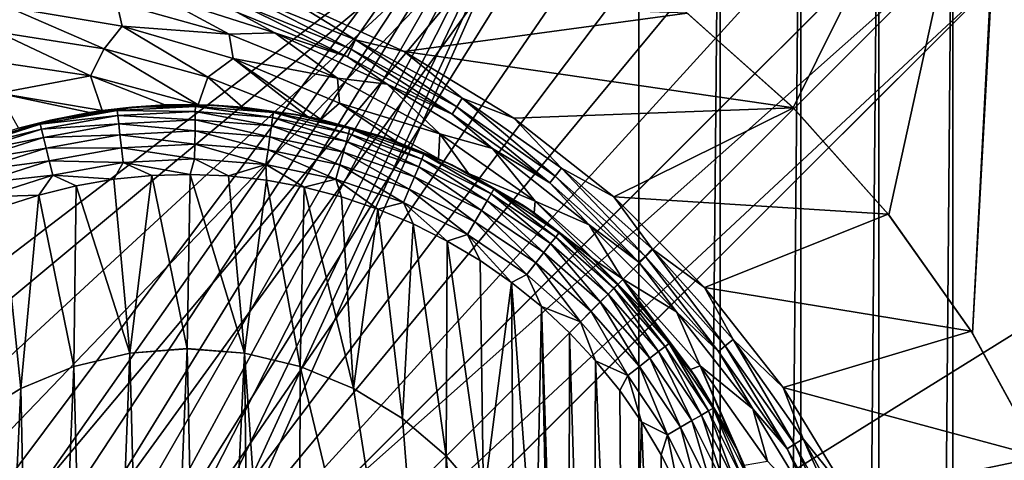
# Model space of a CAD drawing. Header units: metres. Extents: x -205 to 205, y -104 to 104.
# Tile 555 of 656: x -85 to -71, y 52 to 58. Entities that reach past the tile are written whole.
import ezdxf

# ---------------------------------------------------------------- set-up
doc = ezdxf.new("R2010")
doc.units = ezdxf.units.M
doc.layers.add('solid_01_2-CONSUMER_EHM_BOX_SW0001', color=7, linetype='CONTINUOUS')

msp = doc.modelspace()

# ---------------------------------------------------------------- linework, layer by layer
at = {"layer": 'solid_01_2-CONSUMER_EHM_BOX_SW0001'}
for points in [[(-200.010849, -74.958488), (-200.010773, 75.041512), (-0.010778, 75.04142)], [(-0.010849, -74.95858), (-200.010849, -74.958488), (-0.010778, 75.04142)], [(-91.959076, 42.820488, 75), (-76.402473, 63.637558, 75), (-185.602478, 63.645401, 75)], [(-91.959076, 42.820488, 75), (-91.220596, 42.545918, 75), (-76.402473, 63.637558, 75)], [(-91.220596, 42.545918, 75), (-90.529961, 42.169308, 75), (-76.402473, 63.637558, 75)], [(-90.529961, 42.169308, 75), (-89.900307, 41.698193, 75), (-76.402473, 63.637558, 75)], [(-89.900307, 41.698193, 75), (-89.343697, 41.141418, 75), (-76.402473, 63.637558, 75)], [(-89.343697, 41.141418, 75), (-88.872765, 40.511635, 75), (-76.402473, 63.637558, 75)], [(-88.872765, 40.511635, 75), (-88.496353, 39.820889, 75), (-76.402473, 63.637558, 75)], [(-88.496353, 39.820889, 75), (-88.221992, 39.082336, 75), (-76.402473, 63.637558, 75)], [(-88.221992, 39.082336, 75), (-88.056404, 38.315208, 75), (-76.402473, 63.637558, 75)], [(-88.056404, 38.315208, 75), (-88.001671, 37.540459, 75), (-76.402473, 63.637558, 75)], [(-88.001671, 37.540459, 75), (-76.416145, -63.561199, 75), (-76.402473, 63.637558, 75)], [(-76.416145, -63.561199, 75), (-75.237, 63.561695, 75), (-76.402473, 63.637558, 75)], [(-76.416145, -63.561199, 75), (-75.250656, -63.485584, 75), (-75.237, 63.561695, 75)], [(-75.250656, -63.485584, 75), (-74.082008, 63.333099, 75), (-75.237, 63.561695, 75)], [(-75.250656, -63.485584, 75), (-74.095612, -63.257236, 75), (-74.082008, 63.333099, 75)], [(-74.095612, -63.257236, 75), (-72.963776, 62.954468, 75), (-74.082008, 63.333099, 75)], [(-75.732468, 58.238995, 1.5), (-74.193611, 56.866932, 1.5), (-71.130226, 63.041454, 1.5)], [(-74.193611, 56.866932, 1.5), (-72.820465, 55.328846, 1.5), (-71.130226, 63.041454, 1.5)], [(-74.095612, -63.257236, 75), (-72.977303, -62.878845, 75), (-72.963776, 62.954468, 75)], [(-72.977303, -62.878845, 75), (-71.906097, 62.433506, 75), (-72.963776, 62.954468, 75)], [(-72.820465, 55.328846, 1.5), (-71.624191, 53.632809, 1.5), (-71.130226, 63.041454, 1.5)], [(-71.624191, 53.632809, 1.5), (-71.128357, 62.91296, 1.5), (-71.130226, 63.041454, 1.5)], [(-71.624191, 53.632809, 1.5), (-71.123749, 62.785152, 1.5), (-71.128357, 62.91296, 1.5)], [(-71.624191, 53.632809, 1.5), (-70.632782, 51.822498, 1.5), (-71.123749, 62.785152, 1.5)], [(-72.977303, -62.878845, 75), (-71.91951, -62.358109, 75), (-71.906097, 62.433506, 75)], [(-71.91951, -62.358109, 75), (-70.92572, 61.778858, 75), (-71.906097, 62.433506, 75)], [(-71.91951, -62.358109, 75), (-70.938995, -61.703674, 75), (-70.92572, 61.778858, 75)], [(-93.403549, 48.638783, 72), (-93.402618, 61.638783, 72), (-76.402618, 61.637558, 72)], [(-92.09169, 48.560181, 72), (-93.403549, 48.638783, 72), (-76.402618, 61.637558, 72)], [(-90.799141, 48.325825, 72), (-92.09169, 48.560181, 72), (-76.402618, 61.637558, 72)], [(-89.54319, 47.938854, 72), (-90.799141, 48.325825, 72), (-76.402618, 61.637558, 72)], [(-88.342354, 47.404858, 72), (-89.54319, 47.938854, 72), (-76.402618, 61.637558, 72)], [(-87.214264, 46.731796, 72), (-88.342354, 47.404858, 72), (-76.402618, 61.637558, 72)], [(-87.214264, 46.731796, 72), (-76.402618, 61.637558, 72), (-86.174004, 45.928665, 72)], [(-76.402618, 61.637558, 72), (-75.4561, 61.573204, 72), (-86.174004, 45.928665, 72)], [(-75.4561, 61.573204, 72), (-74.527603, 61.381626, 72), (-86.174004, 45.928665, 72)], [(-74.527603, 61.381626, 72), (-73.632462, 61.065891, 72), (-86.174004, 45.928665, 72)], [(-73.632462, 61.065891, 72), (-72.789238, 60.632545, 72), (-86.174004, 45.928665, 72)], [(-72.789238, 60.632545, 72), (-72.011803, 60.088829, 72), (-86.174004, 45.928665, 72)], [(-86.174004, 45.928665, 69.5), (-86.174004, 45.928665, 72), (-72.011803, 60.088829, 72)], [(-81.273361, 50.828602, 65.447258), (-86.174004, 45.928665, 69.5), (-72.011803, 60.088829, 72)], [(-81.273361, 50.828602, 65.447258), (-72.011803, 60.088829, 72), (-72.231377, 59.869289, 69)], [(-81.273361, 50.828602, 65.447258), (-72.231377, 59.869289, 69), (-71.694603, 59.345398, 69)], [(-86.650719, 44.391434, 63.120499), (-71.694603, 59.345398, 69), (-71.170792, 58.808552, 69)], [(-86.650719, 44.391434, 63.120499), (-81.273361, 50.828602, 65.447258), (-71.694603, 59.345398, 69)], [(-69.403122, 54.637058, 72), (-85.113419, 44.867928, 72), (-70.951218, 59.028091, 72)], [(-70.951218, 59.028091, 69), (-70.951218, 59.028091, 72), (-85.113419, 44.867928, 72)], [(-70.951218, 59.028091, 69), (-85.113419, 44.867928, 72), (-71.170792, 58.808552, 69)], [(-86.650719, 44.391434, 63.120499), (-71.170792, 58.808552, 69), (-80.26696, 49.713688, 65.42598)], [(-80.26696, 49.713688, 65.42598), (-71.170792, 58.808552, 69), (-85.113419, 44.867928, 72)], [(-83.303749, 58.479427, 2.071429), (-83.884506, 58.370644, 2.474663), (-82.27317, 57.921452, 2.474663)], [(-81.620308, 57.938934, 2.071429), (-83.303749, 58.479427, 2.071429), (-82.27317, 57.921452, 2.474663)], [(-82.164864, 58.23877, 1.911131), (-83.303749, 58.479427, 2.071429), (-81.620308, 57.938934, 2.071429)], [(-82.124962, 58.355671, 1.771182), (-80.526779, 57.706215, 1.771182), (-82.077354, 58.495148, 1.656628)], [(-81.426041, 58.433144, 1.571667), (-82.077354, 58.495148, 1.656628), (-80.4636, 57.839363, 1.656628)], [(-80.526779, 57.706215, 1.771182), (-80.4636, 57.839363, 1.656628), (-82.077354, 58.495148, 1.656628)], [(-79.765854, 57.673462, 1.571667), (-81.426041, 58.433144, 1.571667), (-80.4636, 57.839363, 1.656628)], [(-75.71167, 58.222645, 1.571667), (-81.426041, 58.433144, 1.571667), (-79.765854, 57.673462, 1.571667)], [(-85.588776, 57.951984, 3.113388), (-84.066605, 57.71101, 3.113388), (-85.44075, 58.310116, 2.826262)], [(-83.884506, 58.370644, 2.474663), (-85.44075, 58.310116, 2.826262), (-83.808388, 58.034466, 2.826262)], [(-84.066605, 57.71101, 3.113388), (-83.808388, 58.034466, 2.826262), (-85.44075, 58.310116, 2.826262)], [(-82.27317, 57.921452, 2.474663), (-83.884506, 58.370644, 2.474663), (-83.808388, 58.034466, 2.826262)], [(-82.164864, 58.23877, 1.911131), (-80.579735, 57.59462, 1.911131), (-82.124962, 58.355671, 1.771182)], [(-80.579735, 57.59462, 1.911131), (-80.526779, 57.706215, 1.771182), (-82.124962, 58.355671, 1.771182)], [(-82.164864, 58.23877, 1.911131), (-81.620308, 57.938934, 2.071429), (-80.579735, 57.59462, 1.911131)], [(-75.71167, 58.222645, 1.571667), (-79.765854, 57.673462, 1.571667), (-74.189308, 56.862934, 1.571667)], [(-75.71167, 58.222645, 1.571667), (-74.193611, 56.866932, 1.5), (-75.732468, 58.238995, 1.5)], [(-75.71167, 58.222645, 1.571667), (-74.189308, 56.862934, 1.571667), (-74.193611, 56.866932, 1.5)], [(-84.066605, 57.71101, 3.113388), (-82.580193, 57.303986, 3.113388), (-83.808388, 58.034466, 2.826262)], [(-82.27317, 57.921452, 2.474663), (-83.808388, 58.034466, 2.826262), (-82.218628, 57.572708, 2.826262)], [(-82.580193, 57.303986, 3.113388), (-82.218628, 57.572708, 2.826262), (-83.808388, 58.034466, 2.826262)], [(-85.850578, 57.555862, 3.325905), (-84.261284, 57.323982, 3.325905), (-85.588776, 57.951984, 3.113388)], [(-84.261284, 57.323982, 3.325905), (-84.066605, 57.71101, 3.113388), (-85.588776, 57.951984, 3.113388)], [(-81.620308, 57.938934, 2.071429), (-82.27317, 57.921452, 2.474663), (-80.723473, 57.291698, 2.474663)], [(-80.723473, 57.291698, 2.474663), (-82.27317, 57.921452, 2.474663), (-82.218628, 57.572708, 2.826262)], [(-80.012711, 57.202919, 2.071429), (-81.620308, 57.938934, 2.071429), (-80.723473, 57.291698, 2.474663)], [(-80.579735, 57.59462, 1.911131), (-81.620308, 57.938934, 2.071429), (-80.012711, 57.202919, 2.071429)], [(-84.261284, 57.323982, 3.325905), (-82.720535, 56.909615, 3.325722), (-84.066605, 57.71101, 3.113388)], [(-82.720535, 56.909615, 3.325722), (-82.580193, 57.303986, 3.113388), (-84.066605, 57.71101, 3.113388)], [(-80.526779, 57.706215, 1.771182), (-79.012947, 56.878998, 1.771182), (-80.4636, 57.839363, 1.656628)], [(-79.765854, 57.673462, 1.571667), (-80.4636, 57.839363, 1.656628), (-78.935013, 57.004086, 1.656628)], [(-79.012947, 56.878998, 1.771182), (-78.935013, 57.004086, 1.656628), (-80.4636, 57.839363, 1.656628)], [(-82.580193, 57.303986, 3.113388), (-81.152153, 56.738991, 3.112764), (-82.218628, 57.572708, 2.826262)], [(-80.723473, 57.291698, 2.474663), (-82.218628, 57.572708, 2.826262), (-80.692596, 56.930988, 2.826262)], [(-80.9636, 56.698868, 3.084432), (-80.692596, 56.930988, 2.826262), (-82.218628, 57.572708, 2.826262)], [(-81.152153, 56.738991, 3.112764), (-80.9636, 56.698868, 3.084432), (-82.218628, 57.572708, 2.826262)], [(-80.579735, 57.59462, 1.911131), (-79.078262, 56.774158, 1.911131), (-80.526779, 57.706215, 1.771182)], [(-80.579735, 57.59462, 1.911131), (-80.012711, 57.202919, 2.071429), (-79.078262, 56.774158, 1.911131)], [(-79.078262, 56.774158, 1.911131), (-79.012947, 56.878998, 1.771182), (-80.526779, 57.706215, 1.771182)], [(-78.198219, 56.716309, 1.571667), (-79.765854, 57.673462, 1.571667), (-78.935013, 57.004086, 1.656628)], [(-74.189308, 56.862934, 1.571667), (-79.765854, 57.673462, 1.571667), (-78.198219, 56.716309, 1.571667)], [(-85.580521, 57.076073, 3.45631), (-84.261284, 57.323982, 3.325905), (-85.850578, 57.555862, 3.325905)], [(-85.580521, 57.076073, 3.45631), (-84.093651, 56.826305, 3.456213), (-84.261284, 57.323982, 3.325905)], [(-83.196091, 56.905293, 3.378458), (-82.720535, 56.909615, 3.325722), (-84.261284, 57.323982, 3.325905)], [(-84.093651, 56.826305, 3.456213), (-83.196091, 56.905293, 3.378458), (-84.261284, 57.323982, 3.325905)], [(-82.720535, 56.909615, 3.325722), (-82.082657, 56.874752, 3.245246), (-82.580193, 57.303986, 3.113388)], [(-82.082657, 56.874752, 3.245246), (-81.152153, 56.738991, 3.112764), (-82.580193, 57.303986, 3.113388)], [(-79.255562, 56.489574, 2.474663), (-80.723473, 57.291698, 2.474663), (-80.692596, 56.930988, 2.826262)], [(-80.012711, 57.202919, 2.071429), (-80.723473, 57.291698, 2.474663), (-79.255562, 56.489574, 2.474663)], [(-78.503571, 56.281734, 2.071429), (-80.012711, 57.202919, 2.071429), (-79.255562, 56.489574, 2.474663)], [(-79.078262, 56.774158, 1.911131), (-80.012711, 57.202919, 2.071429), (-78.503571, 56.281734, 2.071429)], [(-84.27494, 56.79895, 3.467786), (-84.093651, 56.826305, 3.456213), (-85.580521, 57.076073, 3.45631)], [(-85.292168, 56.571655, 3.5), (-84.27494, 56.79895, 3.467786), (-85.580521, 57.076073, 3.45631)], [(-79.012947, 56.878998, 1.771182), (-77.603157, 55.884781, 1.771182), (-78.935013, 57.004086, 1.656628)], [(-78.198219, 56.716309, 1.571667), (-78.935013, 57.004086, 1.656628), (-77.51149, 56.000183, 1.656628)], [(-77.603157, 55.884781, 1.771182), (-77.51149, 56.000183, 1.656628), (-78.935013, 57.004086, 1.656628)], [(-84.833466, 56.689934, 12.5), (-83.669716, 56.875233, 12.5), (-84.27494, 56.79895, 3.467786)], [(-83.880127, 56.828377, 12.722322), (-83.669716, 56.875233, 12.5), (-84.833466, 56.689934, 12.5)], [(-83.669716, 56.875233, 12.5), (-84.093651, 56.826305, 3.456213), (-84.27494, 56.79895, 3.467786)], [(-83.669716, 56.875233, 12.5), (-83.196091, 56.905293, 3.378458), (-84.093651, 56.826305, 3.456213)], [(-83.880127, 56.828377, 12.722322), (-82.759865, 56.88522, 12.722272), (-83.669716, 56.875233, 12.5)], [(-82.760872, 56.811226, 12.933856), (-82.759865, 56.88522, 12.722272), (-83.880127, 56.828377, 12.722322)], [(-83.669716, 56.875233, 12.5), (-82.491623, 56.902477, 12.5), (-83.196091, 56.905293, 3.378458)], [(-82.759865, 56.88522, 12.722272), (-82.491623, 56.902477, 12.5), (-83.669716, 56.875233, 12.5)], [(-82.491623, 56.902477, 12.5), (-82.720535, 56.909615, 3.325722), (-83.196091, 56.905293, 3.378458)], [(-81.652061, 56.724628, 12.93381), (-82.759865, 56.88522, 12.722272), (-82.760872, 56.811226, 12.933856)], [(-82.759865, 56.88522, 12.722272), (-81.641571, 56.797871, 12.722222), (-82.491623, 56.902477, 12.5)], [(-81.652061, 56.724628, 12.93381), (-81.641571, 56.797871, 12.722222), (-82.759865, 56.88522, 12.722272)], [(-82.491623, 56.902477, 12.5), (-82.082657, 56.874752, 3.245246), (-82.720535, 56.909615, 3.325722)], [(-82.491623, 56.902477, 12.5), (-81.320557, 56.771175, 12.5), (-82.082657, 56.874752, 3.245246)], [(-81.641571, 56.797871, 12.722222), (-81.320557, 56.771175, 12.5), (-82.491623, 56.902477, 12.5)], [(-81.320557, 56.771175, 12.5), (-81.152153, 56.738991, 3.112764), (-82.082657, 56.874752, 3.245246)], [(-80.9636, 56.698868, 3.084432), (-79.872231, 56.378277, 2.91611), (-80.692596, 56.930988, 2.826262)], [(-79.255562, 56.489574, 2.474663), (-80.692596, 56.930988, 2.826262), (-79.275513, 56.134666, 2.825629)], [(-79.872231, 56.378277, 2.91611), (-79.275513, 56.134666, 2.825629), (-80.692596, 56.930988, 2.826262)], [(-79.078262, 56.774158, 1.911131), (-77.679985, 55.788063, 1.911131), (-79.012947, 56.878998, 1.771182)], [(-77.679985, 55.788063, 1.911131), (-77.603157, 55.884781, 1.771182), (-79.012947, 56.878998, 1.771182)], [(-74.189308, 56.862934, 1.571667), (-78.198219, 56.716309, 1.571667), (-76.763596, 55.587532, 1.571667)], [(-74.189308, 56.862934, 1.571667), (-76.763596, 55.587532, 1.571667), (-72.829597, 55.340569, 1.571667)], [(-72.829597, 55.340569, 1.571667), (-72.820465, 55.328846, 1.5), (-74.193611, 56.866932, 1.5)], [(-74.189308, 56.862934, 1.571667), (-72.829597, 55.340569, 1.571667), (-74.193611, 56.866932, 1.5)], [(-84.833466, 56.689934, 12.5), (-84.27494, 56.79895, 3.467786), (-85.292168, 56.571655, 3.5)], [(-84.983841, 56.628273, 12.722372), (-83.880127, 56.828377, 12.722322), (-84.833466, 56.689934, 12.5)], [(-83.871635, 56.754852, 12.933902), (-83.880127, 56.828377, 12.722322), (-84.983841, 56.628273, 12.722372)], [(-83.871635, 56.754852, 12.933902), (-84.983841, 56.628273, 12.722372), (-84.965981, 56.556435, 12.933949)], [(-83.871635, 56.754852, 12.933902), (-84.965981, 56.556435, 12.933949), (-83.857948, 56.636356, 13.123681)], [(-82.760872, 56.811226, 12.933856), (-83.880127, 56.828377, 12.722322), (-83.871635, 56.754852, 12.933902)], [(-82.760872, 56.811226, 12.933856), (-83.871635, 56.754852, 12.933902), (-82.762505, 56.691967, 13.123641)], [(-83.871635, 56.754852, 12.933902), (-83.857948, 56.636356, 13.123681), (-82.762505, 56.691967, 13.123641)], [(-82.760872, 56.811226, 12.933856), (-82.762505, 56.691967, 13.123641), (-81.668976, 56.606571, 13.123602)], [(-81.652061, 56.724628, 12.93381), (-82.760872, 56.811226, 12.933856), (-81.668976, 56.606571, 13.123602)], [(-81.652061, 56.724628, 12.93381), (-81.668976, 56.606571, 13.123602), (-80.595428, 56.381588, 13.123562)], [(-80.563515, 56.496487, 12.933764), (-81.641571, 56.797871, 12.722222), (-81.652061, 56.724628, 12.93381)], [(-80.563515, 56.496487, 12.933764), (-81.652061, 56.724628, 12.93381), (-80.595428, 56.381588, 13.123562)], [(-81.641571, 56.797871, 12.722222), (-80.543716, 56.567772, 12.722173), (-81.320557, 56.771175, 12.5)], [(-80.563515, 56.496487, 12.933764), (-80.543716, 56.567772, 12.722173), (-81.641571, 56.797871, 12.722222)], [(-81.320557, 56.771175, 12.5), (-80.17775, 56.483707, 12.5), (-81.152153, 56.738991, 3.112764)], [(-80.543716, 56.567772, 12.722173), (-80.17775, 56.483707, 12.5), (-81.320557, 56.771175, 12.5)], [(-80.17775, 56.483707, 12.5), (-80.9636, 56.698868, 3.084432), (-81.152153, 56.738991, 3.112764)], [(-79.078262, 56.774158, 1.911131), (-78.503571, 56.281734, 2.071429), (-77.679985, 55.788063, 1.911131)], [(-86.05275, 56.288223, 12.722422), (-84.983841, 56.628273, 12.722372), (-85.961761, 56.349945, 12.5)], [(-84.965981, 56.556435, 12.933949), (-84.983841, 56.628273, 12.722372), (-86.05275, 56.288223, 12.722422)], [(-85.961761, 56.349945, 12.5), (-84.833466, 56.689934, 12.5), (-85.292168, 56.571655, 3.5)], [(-84.983841, 56.628273, 12.722372), (-84.833466, 56.689934, 12.5), (-85.961761, 56.349945, 12.5)], [(-84.965981, 56.556435, 12.933949), (-84.937195, 56.44067, 13.123721), (-83.857948, 56.636356, 13.123681)], [(-83.857948, 56.636356, 13.123681), (-84.937195, 56.44067, 13.123721), (-83.839752, 56.478848, 13.282124)], [(-82.762505, 56.691967, 13.123641), (-83.857948, 56.636356, 13.123681), (-82.764664, 56.533432, 13.282092)], [(-83.857948, 56.636356, 13.123681), (-83.839752, 56.478848, 13.282124), (-82.764664, 56.533432, 13.282092)], [(-82.762505, 56.691967, 13.123641), (-82.764664, 56.533432, 13.282092), (-81.691452, 56.449635, 13.282061)], [(-81.668976, 56.606571, 13.123602), (-82.762505, 56.691967, 13.123641), (-81.691452, 56.449635, 13.282061)], [(-81.668976, 56.606571, 13.123602), (-81.691452, 56.449635, 13.282061), (-80.637863, 56.22884, 13.282028)], [(-80.595428, 56.381588, 13.123562), (-81.668976, 56.606571, 13.123602), (-80.637863, 56.22884, 13.282028)], [(-80.17775, 56.483707, 12.5), (-79.872231, 56.378277, 2.91611), (-80.9636, 56.698868, 3.084432)], [(-76.763596, 55.587532, 1.571667), (-78.198219, 56.716309, 1.571667), (-77.51149, 56.000183, 1.656628)], [(-84.965981, 56.556435, 12.933949), (-86.05275, 56.288223, 12.722422), (-86.025818, 56.219261, 12.933994)], [(-84.965981, 56.556435, 12.933949), (-86.025818, 56.219261, 12.933994), (-84.937195, 56.44067, 13.123721)], [(-86.025818, 56.219261, 12.933994), (-85.982422, 56.108135, 13.123761), (-84.937195, 56.44067, 13.123721)], [(-84.937195, 56.44067, 13.123721), (-85.982422, 56.108135, 13.123761), (-84.898941, 56.286789, 13.282156)], [(-84.937195, 56.44067, 13.123721), (-84.898941, 56.286789, 13.282156), (-83.839752, 56.478848, 13.282124)], [(-83.839752, 56.478848, 13.282124), (-84.898941, 56.286789, 13.282156), (-83.817963, 56.290241, 13.40127)], [(-82.764664, 56.533432, 13.282092), (-83.839752, 56.478848, 13.282124), (-82.76725, 56.34359, 13.401247)], [(-83.839752, 56.478848, 13.282124), (-83.817963, 56.290241, 13.40127), (-82.76725, 56.34359, 13.401247)], [(-82.764664, 56.533432, 13.282092), (-82.76725, 56.34359, 13.401247), (-81.718376, 56.2617, 13.401225)], [(-81.691452, 56.449635, 13.282061), (-82.764664, 56.533432, 13.282092), (-81.718376, 56.2617, 13.401225)], [(-81.691452, 56.449635, 13.282061), (-81.718376, 56.2617, 13.401225), (-80.688667, 56.045918, 13.401203)], [(-80.637863, 56.22884, 13.282028), (-81.691452, 56.449635, 13.282061), (-80.688667, 56.045918, 13.401203)], [(-80.563515, 56.496487, 12.933764), (-80.595428, 56.381588, 13.123562), (-79.559624, 56.020729, 13.123522)], [(-79.513237, 56.130577, 12.933719), (-80.543716, 56.567772, 12.722173), (-80.563515, 56.496487, 12.933764)], [(-79.513237, 56.130577, 12.933719), (-80.563515, 56.496487, 12.933764), (-79.559624, 56.020729, 13.123522)], [(-80.543716, 56.567772, 12.722173), (-79.484459, 56.198719, 12.722123), (-80.17775, 56.483707, 12.5)], [(-79.513237, 56.130577, 12.933719), (-79.484459, 56.198719, 12.722123), (-80.543716, 56.567772, 12.722173)], [(-80.17775, 56.483707, 12.5), (-79.083931, 56.045288, 12.5), (-79.872231, 56.378277, 2.91611)], [(-79.484459, 56.198719, 12.722123), (-79.083931, 56.045288, 12.5), (-80.17775, 56.483707, 12.5)], [(-79.255562, 56.489574, 2.474663), (-79.275513, 56.134666, 2.825629), (-78.843399, 55.924923, 2.763493)], [(-77.888535, 55.525517, 2.474663), (-79.255562, 56.489574, 2.474663), (-78.843399, 55.924923, 2.763493)], [(-78.503571, 56.281734, 2.071429), (-79.255562, 56.489574, 2.474663), (-77.888535, 55.525517, 2.474663)], [(-82.76725, 56.34359, 13.401247), (-83.817963, 56.290241, 13.40127), (-82.770134, 56.131981, 13.475121)], [(-82.76725, 56.34359, 13.401247), (-82.770134, 56.131981, 13.475121), (-81.74839, 56.052212, 13.475109)], [(-81.718376, 56.2617, 13.401225), (-82.76725, 56.34359, 13.401247), (-81.74839, 56.052212, 13.475109)], [(-80.595428, 56.381588, 13.123562), (-80.637863, 56.22884, 13.282028), (-79.6213, 55.874695, 13.281997)], [(-79.559624, 56.020729, 13.123522), (-80.595428, 56.381588, 13.123562), (-79.6213, 55.874695, 13.281997)], [(-79.083931, 56.045288, 12.5), (-79.275513, 56.134666, 2.825629), (-79.872231, 56.378277, 2.91611)], [(-85.982422, 56.108135, 13.123761), (-85.924736, 55.960426, 13.282187), (-84.898941, 56.286789, 13.282156)], [(-84.898941, 56.286789, 13.282156), (-85.924736, 55.960426, 13.282187), (-84.853134, 56.102528, 13.401292)], [(-84.898941, 56.286789, 13.282156), (-84.853134, 56.102528, 13.401292), (-83.817963, 56.290241, 13.40127)], [(-83.817963, 56.290241, 13.40127), (-84.853134, 56.102528, 13.401292), (-83.793671, 56.080006, 13.475132)], [(-83.817963, 56.290241, 13.40127), (-83.793671, 56.080006, 13.475132), (-82.770134, 56.131981, 13.475121)], [(-81.718376, 56.2617, 13.401225), (-81.74839, 56.052212, 13.475109), (-80.745308, 55.842014, 13.475098)], [(-80.688667, 56.045918, 13.401203), (-81.718376, 56.2617, 13.401225), (-80.745308, 55.842014, 13.475098)], [(-80.637863, 56.22884, 13.282028), (-80.688667, 56.045918, 13.401203), (-79.695152, 55.69981, 13.401181)], [(-79.6213, 55.874695, 13.281997), (-80.637863, 56.22884, 13.282028), (-79.695152, 55.69981, 13.401181)], [(-78.518578, 55.632942, 12.933672), (-79.484459, 56.198719, 12.722123), (-79.513237, 56.130577, 12.933719)], [(-79.484459, 56.198719, 12.722123), (-78.4813, 55.696819, 12.722074), (-79.083931, 56.045288, 12.5)], [(-78.518578, 55.632942, 12.933672), (-78.4813, 55.696819, 12.722074), (-79.484459, 56.198719, 12.722123)], [(-77.11412, 55.188339, 2.071429), (-78.503571, 56.281734, 2.071429), (-77.888535, 55.525517, 2.474663)], [(-77.679985, 55.788063, 1.911131), (-78.503571, 56.281734, 2.071429), (-77.11412, 55.188339, 2.071429)], [(-85.924736, 55.960426, 13.282187), (-85.855667, 55.783558, 13.401314), (-84.853134, 56.102528, 13.401292)], [(-84.853134, 56.102528, 13.401292), (-85.855667, 55.783558, 13.401314), (-84.802071, 55.897144, 13.475143)], [(-84.853134, 56.102528, 13.401292), (-84.802071, 55.897144, 13.475143), (-83.793671, 56.080006, 13.475132)], [(-83.793671, 56.080006, 13.475132), (-84.802071, 55.897144, 13.475143), (-83.927841, 55.839725, 13.5)], [(-83.793671, 56.080006, 13.475132), (-83.927841, 55.839725, 13.5), (-83.381577, 55.894722, 13.5)], [(-82.770134, 56.131981, 13.475121), (-83.793671, 56.080006, 13.475132), (-82.833183, 55.910912, 13.5)], [(-83.793671, 56.080006, 13.475132), (-83.381577, 55.894722, 13.5), (-82.833183, 55.910912, 13.5)], [(-82.770134, 56.131981, 13.475121), (-82.833183, 55.910912, 13.5), (-82.28495, 55.888256, 13.5)], [(-81.74839, 56.052212, 13.475109), (-82.770134, 56.131981, 13.475121), (-82.28495, 55.888256, 13.5)], [(-81.74839, 56.052212, 13.475109), (-82.28495, 55.888256, 13.5), (-81.739342, 55.826817, 13.5)], [(-81.74839, 56.052212, 13.475109), (-81.739342, 55.826817, 13.5), (-81.199142, 55.72683, 13.5)], [(-80.745308, 55.842014, 13.475098), (-81.74839, 56.052212, 13.475109), (-81.199142, 55.72683, 13.5)], [(-80.688667, 56.045918, 13.401203), (-80.745308, 55.842014, 13.475098), (-79.777481, 55.50486, 13.475086)], [(-79.695152, 55.69981, 13.401181), (-80.688667, 56.045918, 13.401203), (-79.777481, 55.50486, 13.475086)], [(-79.559624, 56.020729, 13.123522), (-79.6213, 55.874695, 13.281997), (-78.658562, 55.393051, 13.281965)], [(-79.513237, 56.130577, 12.933719), (-79.559624, 56.020729, 13.123522), (-78.578667, 55.529961, 13.123482)], [(-78.578667, 55.529961, 13.123482), (-79.559624, 56.020729, 13.123522), (-78.658562, 55.393051, 13.281965)], [(-78.518578, 55.632942, 12.933672), (-79.513237, 56.130577, 12.933719), (-78.578667, 55.529961, 13.123482)], [(-79.083931, 56.045288, 12.5), (-78.843399, 55.924923, 2.763493), (-79.275513, 56.134666, 2.825629)], [(-79.083931, 56.045288, 12.5), (-78.058945, 55.463867, 12.5), (-78.843399, 55.924923, 2.763493)], [(-78.4813, 55.696819, 12.722074), (-78.058945, 55.463867, 12.5), (-79.083931, 56.045288, 12.5)], [(-85.855667, 55.783558, 13.401314), (-85.778671, 55.586418, 13.475154), (-84.802071, 55.897144, 13.475143)], [(-84.802071, 55.897144, 13.475143), (-85.778671, 55.586418, 13.475154), (-85.003609, 55.614082, 13.5)], [(-84.802071, 55.897144, 13.475143), (-85.003609, 55.614082, 13.5), (-84.469551, 55.746037, 13.5)], [(-84.802071, 55.897144, 13.475143), (-84.469551, 55.746037, 13.5), (-83.927841, 55.839725, 13.5)], [(-83.699432, 53.346519, 13.5), (-83.381577, 55.894722, 13.5), (-83.927841, 55.839725, 13.5)], [(-83.699432, 53.346519, 13.5), (-82.878159, 53.409859, 13.5), (-83.381577, 55.894722, 13.5)], [(-82.878159, 53.409859, 13.5), (-82.833183, 55.910912, 13.5), (-83.381577, 55.894722, 13.5)], [(-82.878159, 53.409859, 13.5), (-82.056892, 53.346306, 13.5), (-82.833183, 55.910912, 13.5)], [(-82.056892, 53.346306, 13.5), (-82.28495, 55.888256, 13.5), (-82.833183, 55.910912, 13.5)], [(-82.056892, 53.346306, 13.5), (-81.739342, 55.826817, 13.5), (-82.28495, 55.888256, 13.5)], [(-79.6213, 55.874695, 13.281997), (-79.695152, 55.69981, 13.401181), (-78.754242, 55.229092, 13.401159)], [(-78.658562, 55.393051, 13.281965), (-79.6213, 55.874695, 13.281997), (-78.754242, 55.229092, 13.401159)], [(-77.888535, 55.525517, 2.474663), (-78.843399, 55.924923, 2.763493), (-77.904945, 55.359863, 2.648917)], [(-78.058945, 55.463867, 12.5), (-77.904945, 55.359863, 2.648917), (-78.843399, 55.924923, 2.763493)], [(-77.679985, 55.788063, 1.911131), (-76.403084, 54.649158, 1.911131), (-77.603157, 55.884781, 1.771182)], [(-77.603157, 55.884781, 1.771182), (-76.315742, 54.7365, 1.771182), (-77.51149, 56.000183, 1.656628)], [(-76.403084, 54.649158, 1.911131), (-76.315742, 54.7365, 1.771182), (-77.603157, 55.884781, 1.771182)], [(-76.763596, 55.587532, 1.571667), (-77.51149, 56.000183, 1.656628), (-76.211533, 54.84071, 1.656628)], [(-76.315742, 54.7365, 1.771182), (-76.211533, 54.84071, 1.656628), (-77.51149, 56.000183, 1.656628)], [(-84.500137, 53.153179, 13.5), (-84.469551, 55.746037, 13.5), (-85.003609, 55.614082, 13.5)], [(-84.500137, 53.153179, 13.5), (-83.699432, 53.346519, 13.5), (-84.469551, 55.746037, 13.5)], [(-83.699432, 53.346519, 13.5), (-83.927841, 55.839725, 13.5), (-84.469551, 55.746037, 13.5)], [(-82.056892, 53.346306, 13.5), (-81.256226, 53.152756, 13.5), (-81.739342, 55.826817, 13.5)], [(-81.256226, 53.152756, 13.5), (-81.199142, 55.72683, 13.5), (-81.739342, 55.826817, 13.5)], [(-80.745308, 55.842014, 13.475098), (-81.199142, 55.72683, 13.5), (-80.667297, 55.588806, 13.5)], [(-80.745308, 55.842014, 13.475098), (-80.667297, 55.588806, 13.5), (-80.146683, 55.413483, 13.5)], [(-79.777481, 55.50486, 13.475086), (-80.745308, 55.842014, 13.475098), (-80.146683, 55.413483, 13.5)], [(-77.679985, 55.788063, 1.911131), (-77.11412, 55.188339, 2.071429), (-76.403084, 54.649158, 1.911131)], [(-85.778671, 55.586418, 13.475154), (-85.526527, 55.444736, 13.5), (-85.003609, 55.614082, 13.5)], [(-85.26165, 52.839157, 13.5), (-85.003609, 55.614082, 13.5), (-85.526527, 55.444736, 13.5)], [(-85.26165, 52.839157, 13.5), (-84.500137, 53.153179, 13.5), (-85.003609, 55.614082, 13.5)], [(-81.256226, 53.152756, 13.5), (-80.494781, 52.838528, 13.5), (-81.199142, 55.72683, 13.5)], [(-80.494781, 52.838528, 13.5), (-80.667297, 55.588806, 13.5), (-81.199142, 55.72683, 13.5)], [(-79.695152, 55.69981, 13.401181), (-79.777481, 55.50486, 13.475086), (-78.860901, 55.046322, 13.475075)], [(-78.754242, 55.229092, 13.401159), (-79.695152, 55.69981, 13.401181), (-78.860901, 55.046322, 13.475075)], [(-78.518578, 55.632942, 12.933672), (-78.578667, 55.529961, 13.123482), (-77.668785, 54.917393, 13.123442)], [(-77.595978, 55.011806, 12.933626), (-78.4813, 55.696819, 12.722074), (-78.518578, 55.632942, 12.933672)], [(-77.595978, 55.011806, 12.933626), (-78.518578, 55.632942, 12.933672), (-77.668785, 54.917393, 13.123442)], [(-78.4813, 55.696819, 12.722074), (-77.550819, 55.070366, 12.722024), (-78.058945, 55.463867, 12.5)], [(-77.595978, 55.011806, 12.933626), (-77.550819, 55.070366, 12.722024), (-78.4813, 55.696819, 12.722074)], [(-80.494781, 52.838528, 13.5), (-80.146683, 55.413483, 13.5), (-80.667297, 55.588806, 13.5)], [(-79.777481, 55.50486, 13.475086), (-80.146683, 55.413483, 13.5), (-79.639908, 55.201775, 13.5)], [(-79.777481, 55.50486, 13.475086), (-79.639908, 55.201775, 13.5), (-79.149467, 54.954746, 13.5)], [(-78.860901, 55.046322, 13.475075), (-79.777481, 55.50486, 13.475086), (-79.149467, 54.954746, 13.5)], [(-78.578667, 55.529961, 13.123482), (-78.658562, 55.393051, 13.281965), (-77.765579, 54.79187, 13.281933)], [(-77.668785, 54.917393, 13.123442), (-78.578667, 55.529961, 13.123482), (-77.765579, 54.79187, 13.281933)], [(-78.058945, 55.463867, 12.5), (-77.121376, 54.749996, 12.5), (-77.904945, 55.359863, 2.648917)], [(-77.550819, 55.070366, 12.722024), (-77.121376, 54.749996, 12.5), (-78.058945, 55.463867, 12.5)], [(-77.888535, 55.525517, 2.474663), (-77.904945, 55.359863, 2.648917), (-77.064888, 54.700203, 2.587967)], [(-76.640175, 54.412067, 2.474663), (-77.888535, 55.525517, 2.474663), (-77.064888, 54.700203, 2.587967)], [(-77.11412, 55.188339, 2.071429), (-77.888535, 55.525517, 2.474663), (-76.640175, 54.412067, 2.474663)], [(-75.464714, 54.288651, 1.571667), (-76.763596, 55.587532, 1.571667), (-76.211533, 54.84071, 1.656628)], [(-72.829597, 55.340569, 1.571667), (-76.763596, 55.587532, 1.571667), (-75.464714, 54.288651, 1.571667)], [(-85.955284, 52.413761, 13.5), (-85.26165, 52.839157, 13.5), (-85.526527, 55.444736, 13.5)], [(-80.494781, 52.838528, 13.5), (-79.793106, 52.407024, 13.5), (-80.146683, 55.413483, 13.5)], [(-79.793106, 52.407024, 13.5), (-79.639908, 55.201775, 13.5), (-80.146683, 55.413483, 13.5)], [(-78.658562, 55.393051, 13.281965), (-78.754242, 55.229092, 13.401159), (-77.881493, 54.641548, 13.401137)], [(-77.765579, 54.79187, 13.281933), (-78.658562, 55.393051, 13.281965), (-77.881493, 54.641548, 13.401137)], [(-77.121376, 54.749996, 12.5), (-77.064888, 54.700203, 2.587967), (-77.904945, 55.359863, 2.648917)], [(-72.829597, 55.340569, 1.571667), (-75.464714, 54.288651, 1.571667), (-71.643417, 53.660431, 1.571667)], [(-72.829597, 55.340569, 1.571667), (-71.643417, 53.660431, 1.571667), (-72.820465, 55.328846, 1.5)], [(-71.643417, 53.660431, 1.571667), (-71.624191, 53.632809, 1.5), (-72.820465, 55.328846, 1.5)], [(-79.793106, 52.407024, 13.5), (-79.166039, 51.872871, 13.5), (-79.639908, 55.201775, 13.5)], [(-79.166039, 51.872871, 13.5), (-79.149467, 54.954746, 13.5), (-79.639908, 55.201775, 13.5)], [(-78.754242, 55.229092, 13.401159), (-78.860901, 55.046322, 13.475075), (-78.010719, 54.473976, 13.475064)], [(-77.881493, 54.641548, 13.401137), (-78.754242, 55.229092, 13.401159), (-78.010719, 54.473976, 13.475064)], [(-75.863907, 53.938122, 2.071429), (-77.11412, 55.188339, 2.071429), (-76.640175, 54.412067, 2.474663)], [(-76.403084, 54.649158, 1.911131), (-77.11412, 55.188339, 2.071429), (-75.863907, 53.938122, 2.071429)], [(-78.860901, 55.046322, 13.475075), (-79.149467, 54.954746, 13.5), (-78.67775, 54.673603, 13.5)], [(-78.860901, 55.046322, 13.475075), (-78.67775, 54.673603, 13.5), (-78.227081, 54.359734, 13.5)], [(-78.010719, 54.473976, 13.475064), (-78.860901, 55.046322, 13.475075), (-78.227081, 54.359734, 13.5)], [(-76.760696, 54.277435, 12.93358), (-77.550819, 55.070366, 12.722024), (-77.595978, 55.011806, 12.933626)], [(-77.550819, 55.070366, 12.722024), (-76.708405, 54.329708, 12.721974), (-77.121376, 54.749996, 12.5)], [(-76.760696, 54.277435, 12.93358), (-76.708405, 54.329708, 12.721974), (-77.550819, 55.070366, 12.722024)], [(-79.166039, 51.872871, 13.5), (-78.63205, 51.245659, 13.5), (-79.149467, 54.954746, 13.5)], [(-78.63205, 51.245659, 13.5), (-78.67775, 54.673603, 13.5), (-79.149467, 54.954746, 13.5)], [(-77.668785, 54.917393, 13.123442), (-77.765579, 54.79187, 13.281933), (-76.957092, 54.081089, 13.281901)], [(-77.595978, 55.011806, 12.933626), (-77.668785, 54.917393, 13.123442), (-76.845001, 54.19315, 13.123402)], [(-76.845001, 54.19315, 13.123402), (-77.668785, 54.917393, 13.123442), (-76.957092, 54.081089, 13.281901)], [(-76.760696, 54.277435, 12.93358), (-77.595978, 55.011806, 12.933626), (-76.845001, 54.19315, 13.123402)], [(-77.765579, 54.79187, 13.281933), (-77.881493, 54.641548, 13.401137), (-77.091339, 53.946884, 13.401114)], [(-76.957092, 54.081089, 13.281901), (-77.765579, 54.79187, 13.281933), (-77.091339, 53.946884, 13.401114)], [(-77.121376, 54.749996, 12.5), (-76.288239, 53.916615, 12.5), (-77.064888, 54.700203, 2.587967)], [(-76.708405, 54.329708, 12.721974), (-76.288239, 53.916615, 12.5), (-77.121376, 54.749996, 12.5)], [(-76.315742, 54.7365, 1.771182), (-75.167465, 53.449089, 1.771182), (-76.211533, 54.84071, 1.656628)], [(-75.464714, 54.288651, 1.571667), (-76.211533, 54.84071, 1.656628), (-75.052063, 53.540756, 1.656628)], [(-75.167465, 53.449089, 1.771182), (-75.052063, 53.540756, 1.656628), (-76.211533, 54.84071, 1.656628)], [(-69.403122, 54.637058, 72), (-69.404343, 37.637058, 72), (-85.113419, 44.867928, 72)], [(-78.63205, 51.245659, 13.5), (-78.227081, 54.359734, 13.5), (-78.67775, 54.673603, 13.5)], [(-77.881493, 54.641548, 13.401137), (-78.010719, 54.473976, 13.475064), (-77.24099, 53.797276, 13.475053)], [(-77.091339, 53.946884, 13.401114), (-77.881493, 54.641548, 13.401137), (-77.24099, 53.797276, 13.475053)], [(-76.640175, 54.412067, 2.474663), (-77.064888, 54.700203, 2.587967), (-76.322395, 53.955498, 2.587961)], [(-76.288239, 53.916615, 12.5), (-76.322395, 53.955498, 2.587961), (-77.064888, 54.700203, 2.587967)], [(-76.403084, 54.649158, 1.911131), (-75.264183, 53.372261, 1.911131), (-76.315742, 54.7365, 1.771182)], [(-76.403084, 54.649158, 1.911131), (-75.863907, 53.938122, 2.071429), (-75.264183, 53.372261, 1.911131)], [(-75.264183, 53.372261, 1.911131), (-75.167465, 53.449089, 1.771182), (-76.315742, 54.7365, 1.771182)], [(-78.010719, 54.473976, 13.475064), (-78.227081, 54.359734, 13.5), (-77.799751, 54.014717, 13.5)], [(-77.24099, 53.797276, 13.475053), (-78.010719, 54.473976, 13.475064), (-77.799751, 54.014717, 13.5)], [(-78.63205, 51.245659, 13.5), (-78.200729, 50.543873, 13.5), (-78.227081, 54.359734, 13.5)], [(-77.886696, 49.782341, 13.5), (-77.799751, 54.014717, 13.5), (-78.227081, 54.359734, 13.5)], [(-78.200729, 50.543873, 13.5), (-77.886696, 49.782341, 13.5), (-78.227081, 54.359734, 13.5)], [(-76.026527, 53.441967, 12.933535), (-76.708405, 54.329708, 12.721974), (-76.760696, 54.277435, 12.93358)], [(-76.708405, 54.329708, 12.721974), (-75.967972, 53.487091, 12.721924), (-76.288239, 53.916615, 12.5)], [(-76.026527, 53.441967, 12.933535), (-75.967972, 53.487091, 12.721924), (-76.708405, 54.329708, 12.721974)], [(-76.640175, 54.412067, 2.474663), (-76.322395, 53.955498, 2.587961), (-75.665138, 53.113338, 2.648915)], [(-75.526726, 53.163712, 2.474663), (-76.640175, 54.412067, 2.474663), (-75.665138, 53.113338, 2.648915)], [(-75.863907, 53.938122, 2.071429), (-76.640175, 54.412067, 2.474663), (-75.526726, 53.163712, 2.474663)], [(-76.845001, 54.19315, 13.123402), (-76.957092, 54.081089, 13.281901), (-76.246483, 53.272453, 13.28187)], [(-76.760696, 54.277435, 12.93358), (-76.845001, 54.19315, 13.123402), (-76.120941, 53.369202, 13.123363)], [(-76.120941, 53.369202, 13.123363), (-76.845001, 54.19315, 13.123402), (-76.246483, 53.272453, 13.28187)], [(-76.026527, 53.441967, 12.933535), (-76.760696, 54.277435, 12.93358), (-76.120941, 53.369202, 13.123363)], [(-74.335938, 52.854023, 1.571667), (-75.464714, 54.288651, 1.571667), (-75.052063, 53.540756, 1.656628)], [(-71.643417, 53.660431, 1.571667), (-75.464714, 54.288651, 1.571667), (-74.335938, 52.854023, 1.571667)], [(-76.957092, 54.081089, 13.281901), (-77.091339, 53.946884, 13.401114), (-76.396828, 53.156582, 13.401093)], [(-76.246483, 53.272453, 13.28187), (-76.957092, 54.081089, 13.281901), (-76.396828, 53.156582, 13.401093)], [(-77.886696, 49.782341, 13.5), (-77.693352, 48.981617, 13.5), (-77.799751, 54.014717, 13.5)], [(-77.416122, 42.085011, 13.5), (-77.397919, 53.640293, 13.5), (-77.799751, 54.014717, 13.5)], [(-77.24099, 53.797276, 13.475053), (-77.799751, 54.014717, 13.5), (-77.397919, 53.640293, 13.5)], [(-77.63002, 48.160316, 13.5), (-77.416122, 42.085011, 13.5), (-77.799751, 54.014717, 13.5)], [(-77.693352, 48.981617, 13.5), (-77.63002, 48.160316, 13.5), (-77.799751, 54.014717, 13.5)], [(-77.091339, 53.946884, 13.401114), (-77.24099, 53.797276, 13.475053), (-76.56443, 53.027412, 13.475041)], [(-76.396828, 53.156582, 13.401093), (-77.091339, 53.946884, 13.401114), (-76.56443, 53.027412, 13.475041)], [(-76.288239, 53.916615, 12.5), (-75.665138, 53.113338, 2.648915), (-76.322395, 53.955498, 2.587961)], [(-76.288239, 53.916615, 12.5), (-75.574631, 52.978844, 12.5), (-75.665138, 53.113338, 2.648915)], [(-75.967972, 53.487091, 12.721924), (-75.574631, 52.978844, 12.5), (-76.288239, 53.916615, 12.5)], [(-74.770515, 52.548668, 2.071429), (-75.863907, 53.938122, 2.071429), (-75.526726, 53.163712, 2.474663)], [(-75.264183, 53.372261, 1.911131), (-75.863907, 53.938122, 2.071429), (-74.770515, 52.548668, 2.071429)], [(-77.24099, 53.797276, 13.475053), (-77.397919, 53.640293, 13.5), (-77.023621, 53.23835, 13.5)], [(-76.56443, 53.027412, 13.475041), (-77.24099, 53.797276, 13.475053), (-77.023621, 53.23835, 13.5)], [(-77.416122, 42.085011, 13.5), (-77.068367, 42.872551, 13.5), (-77.397919, 53.640293, 13.5)], [(-77.068367, 42.872551, 13.5), (-77.023621, 53.23835, 13.5), (-77.397919, 53.640293, 13.5)], [(-71.643417, 53.660431, 1.571667), (-74.335938, 52.854023, 1.571667), (-70.651291, 51.861023, 1.571667)], [(-71.643417, 53.660431, 1.571667), (-70.651291, 51.861023, 1.571667), (-71.624191, 53.632809, 1.5)], [(-70.651291, 51.861023, 1.571667), (-70.632782, 51.822498, 1.5), (-71.624191, 53.632809, 1.5)], [(-75.405617, 52.519207, 12.933489), (-75.967972, 53.487091, 12.721924), (-76.026527, 53.441967, 12.933535)], [(-75.967972, 53.487091, 12.721924), (-75.341759, 52.556446, 12.721874), (-75.574631, 52.978844, 12.5)], [(-75.405617, 52.519207, 12.933489), (-75.341759, 52.556446, 12.721874), (-75.967972, 53.487091, 12.721924)], [(-75.167465, 53.449089, 1.771182), (-74.173248, 52.039295, 1.771182), (-75.052063, 53.540756, 1.656628)], [(-74.335938, 52.854023, 1.571667), (-75.052063, 53.540756, 1.656628), (-74.048157, 52.117226, 1.656628)], [(-74.173248, 52.039295, 1.771182), (-74.048157, 52.117226, 1.656628), (-75.052063, 53.540756, 1.656628)], [(-84.500511, 53.154305, 3.5), (-83.699432, 53.346519, 13.5), (-84.500137, 53.153179, 13.5)], [(-84.500511, 53.154305, 3.5), (-83.699425, 53.346516, 3.5), (-83.699432, 53.346519, 13.5)], [(-84.179863, 40.854561, 3.5), (-83.699425, 53.346516, 3.5), (-84.500511, 53.154305, 3.5)], [(-83.378769, 41.046776, 3.5), (-83.699425, 53.346516, 3.5), (-84.179863, 40.854561, 3.5)], [(-83.699425, 53.346516, 3.5), (-82.878159, 53.409859, 13.5), (-83.699432, 53.346519, 13.5)], [(-83.699425, 53.346516, 3.5), (-82.87812, 53.411045, 3.5), (-82.878159, 53.409859, 13.5)], [(-83.378769, 41.046776, 3.5), (-82.87812, 53.411045, 3.5), (-83.699425, 53.346516, 3.5)], [(-82.617622, 41.361935, 3.5), (-82.87812, 53.411045, 3.5), (-83.378769, 41.046776, 3.5)], [(-82.87812, 53.411045, 3.5), (-82.056892, 53.346306, 13.5), (-82.878159, 53.409859, 13.5)], [(-82.87812, 53.411045, 3.5), (-82.056831, 53.346294, 3.5), (-82.056892, 53.346306, 13.5)], [(-82.617622, 41.361935, 3.5), (-82.056831, 53.346294, 3.5), (-82.87812, 53.411045, 3.5)], [(-81.915161, 41.792274, 3.5), (-82.056831, 53.346294, 3.5), (-82.617622, 41.361935, 3.5)], [(-82.056831, 53.346294, 3.5), (-81.256226, 53.152756, 13.5), (-82.056892, 53.346306, 13.5)], [(-82.056831, 53.346294, 3.5), (-81.255783, 53.153862, 3.5), (-81.256226, 53.152756, 13.5)], [(-82.056831, 53.346294, 3.5), (-81.288673, 42.32719, 3.5), (-81.255783, 53.153862, 3.5)], [(-81.915161, 41.792274, 3.5), (-81.288673, 42.32719, 3.5), (-82.056831, 53.346294, 3.5)], [(-76.120941, 53.369202, 13.123363), (-76.246483, 53.272453, 13.28187), (-75.645485, 52.379326, 13.281837)], [(-76.026527, 53.441967, 12.933535), (-76.120941, 53.369202, 13.123363), (-75.508575, 52.459164, 13.123322)], [(-75.508575, 52.459164, 13.123322), (-76.120941, 53.369202, 13.123363), (-75.645485, 52.379326, 13.281837)], [(-75.405617, 52.519207, 12.933489), (-76.026527, 53.441967, 12.933535), (-75.508575, 52.459164, 13.123322)], [(-75.264183, 53.372261, 1.911131), (-74.278084, 51.97398, 1.911131), (-75.167465, 53.449089, 1.771182)], [(-75.264183, 53.372261, 1.911131), (-74.770515, 52.548668, 2.071429), (-74.278084, 51.97398, 1.911131)], [(-74.278084, 51.97398, 1.911131), (-74.173248, 52.039295, 1.771182), (-75.167465, 53.449089, 1.771182)], [(-77.068367, 42.872551, 13.5), (-76.616188, 43.595764, 13.5), (-77.023621, 53.23835, 13.5)], [(-76.616188, 43.595764, 13.5), (-76.678734, 52.810913, 13.5), (-77.023621, 53.23835, 13.5)], [(-76.56443, 53.027412, 13.475041), (-77.023621, 53.23835, 13.5), (-76.678734, 52.810913, 13.5)], [(-76.246483, 53.272453, 13.28187), (-76.396828, 53.156582, 13.401093), (-75.809448, 52.283703, 13.401071)], [(-75.645485, 52.379326, 13.281837), (-76.246483, 53.272453, 13.28187), (-75.809448, 52.283703, 13.401071)], [(-85.261665, 52.839146, 3.5), (-84.500511, 53.154305, 3.5), (-85.26165, 52.839157, 13.5)], [(-85.001167, 40.790035, 3.5), (-84.500511, 53.154305, 3.5), (-85.261665, 52.839146, 3.5)], [(-84.500511, 53.154305, 3.5), (-84.500137, 53.153179, 13.5), (-85.26165, 52.839157, 13.5)], [(-84.179863, 40.854561, 3.5), (-84.500511, 53.154305, 3.5), (-85.001167, 40.790035, 3.5)], [(-81.255783, 53.153862, 3.5), (-81.288673, 42.32719, 3.5), (-79.167053, 44.448204, 3.5)], [(-81.255783, 53.153862, 3.5), (-80.494781, 52.838528, 13.5), (-81.256226, 53.152756, 13.5)], [(-81.255783, 53.153862, 3.5), (-80.494705, 52.838486, 3.5), (-80.494781, 52.838528, 13.5)], [(-81.255783, 53.153862, 3.5), (-79.167053, 44.448204, 3.5), (-80.494705, 52.838486, 3.5)], [(-76.396828, 53.156582, 13.401093), (-76.56443, 53.027412, 13.475041), (-75.992233, 52.177109, 13.47503)], [(-75.809448, 52.283703, 13.401071), (-76.396828, 53.156582, 13.401093), (-75.992233, 52.177109, 13.47503)], [(-75.526726, 53.163712, 2.474663), (-75.665138, 53.113338, 2.648915), (-75.102898, 52.173203, 2.763489)], [(-75.574631, 52.978844, 12.5), (-75.102898, 52.173203, 2.763489), (-75.665138, 53.113338, 2.648915)], [(-75.526726, 53.163712, 2.474663), (-75.102898, 52.173203, 2.763489), (-74.89444, 51.740433, 2.82563)], [(-74.562675, 51.796684, 2.474663), (-75.526726, 53.163712, 2.474663), (-74.89444, 51.740433, 2.82563)], [(-74.770515, 52.548668, 2.071429), (-75.526726, 53.163712, 2.474663), (-74.562675, 51.796684, 2.474663)], [(-76.56443, 53.027412, 13.475041), (-76.678734, 52.810913, 13.5), (-76.364998, 52.360153, 13.5)], [(-75.992233, 52.177109, 13.47503), (-76.56443, 53.027412, 13.475041), (-76.364998, 52.360153, 13.5)], [(-75.574631, 52.978844, 12.5), (-74.993507, 51.95369, 12.5), (-75.102898, 52.173203, 2.763489)], [(-75.341759, 52.556446, 12.721874), (-74.993507, 51.95369, 12.5), (-75.574631, 52.978844, 12.5)], [(-85.964127, 52.408806, 3.5), (-85.261665, 52.839146, 3.5), (-85.955284, 52.413761, 13.5)], [(-85.822456, 40.854786, 3.5), (-85.261665, 52.839146, 3.5), (-85.964127, 52.408806, 3.5)], [(-85.261665, 52.839146, 3.5), (-85.26165, 52.839157, 13.5), (-85.955284, 52.413761, 13.5)], [(-85.001167, 40.790035, 3.5), (-85.261665, 52.839146, 3.5), (-85.822456, 40.854786, 3.5)], [(-80.494705, 52.838486, 3.5), (-79.793106, 52.407024, 13.5), (-80.494781, 52.838528, 13.5)], [(-80.494705, 52.838486, 3.5), (-79.792351, 52.407944, 3.5), (-79.793106, 52.407024, 13.5)], [(-80.494705, 52.838486, 3.5), (-79.167053, 44.448204, 3.5), (-79.792351, 52.407944, 3.5)], [(-76.616188, 43.595764, 13.5), (-76.364998, 52.360153, 13.5), (-76.678734, 52.810913, 13.5)], [(-73.378784, 51.286385, 1.571667), (-74.335938, 52.854023, 1.571667), (-74.048157, 52.117226, 1.656628)], [(-70.651291, 51.861023, 1.571667), (-74.335938, 52.854023, 1.571667), (-73.378784, 51.286385, 1.571667)], [(-75.405617, 52.519207, 12.933489), (-75.508575, 52.459164, 13.123322), (-75.018028, 51.478077, 13.123282)], [(-74.908218, 51.524414, 12.933442), (-75.341759, 52.556446, 12.721874), (-75.405617, 52.519207, 12.933489)], [(-74.908218, 51.524414, 12.933442), (-75.405617, 52.519207, 12.933489), (-75.018028, 51.478077, 13.123282)], [(-75.341759, 52.556446, 12.721874), (-74.840126, 51.553146, 12.721825), (-74.993507, 51.95369, 12.5)], [(-74.908218, 51.524414, 12.933442), (-74.840126, 51.553146, 12.721825), (-75.341759, 52.556446, 12.721874)], [(-73.849327, 51.039528, 2.071429), (-74.770515, 52.548668, 2.071429), (-74.562675, 51.796684, 2.474663)], [(-74.278084, 51.97398, 1.911131), (-74.770515, 52.548668, 2.071429), (-73.849327, 51.039528, 2.071429)], [(-79.792351, 52.407944, 3.5), (-79.166039, 51.872871, 13.5), (-79.793106, 52.407024, 13.5)], [(-79.792351, 52.407944, 3.5), (-79.166008, 51.872841, 3.5), (-79.166039, 51.872871, 13.5)], [(-79.792351, 52.407944, 3.5), (-79.167053, 44.448204, 3.5), (-79.166008, 51.872841, 3.5)], [(-76.616188, 43.595764, 13.5), (-76.041534, 44.512245, 13.5), (-76.364998, 52.360153, 13.5)], [(-76.041534, 44.512245, 13.5), (-76.084, 51.888348, 13.5), (-76.364998, 52.360153, 13.5)], [(-75.992233, 52.177109, 13.47503), (-76.364998, 52.360153, 13.5), (-76.084, 51.888348, 13.5)], [(-75.645485, 52.379326, 13.281837), (-75.809448, 52.283703, 13.401071), (-75.338905, 51.342674, 13.401049)], [(-75.508575, 52.459164, 13.123322), (-75.645485, 52.379326, 13.281837), (-75.164032, 51.416466, 13.281806)], [(-75.164032, 51.416466, 13.281806), (-75.645485, 52.379326, 13.281837), (-75.338905, 51.342674, 13.401049)], [(-75.018028, 51.478077, 13.123282), (-75.508575, 52.459164, 13.123322), (-75.164032, 51.416466, 13.281806)], [(-75.809448, 52.283703, 13.401071), (-75.992233, 52.177109, 13.47503), (-75.533852, 51.260414, 13.475019)], [(-75.338905, 51.342674, 13.401049), (-75.809448, 52.283703, 13.401071), (-75.533852, 51.260414, 13.475019)], [(-75.992233, 52.177109, 13.47503), (-76.084, 51.888348, 13.5), (-75.83712, 51.397831, 13.5)], [(-75.533852, 51.260414, 13.475019), (-75.992233, 52.177109, 13.47503), (-75.83712, 51.397831, 13.5)], [(-74.993507, 51.95369, 12.5), (-74.89444, 51.740433, 2.82563), (-75.102898, 52.173203, 2.763489)], [(-74.173248, 52.039295, 1.771182), (-73.346031, 50.525463, 1.771182), (-74.048157, 52.117226, 1.656628)], [(-73.378784, 51.286385, 1.571667), (-74.048157, 52.117226, 1.656628), (-73.212883, 50.588642, 1.656628)], [(-73.346031, 50.525463, 1.771182), (-73.212883, 50.588642, 1.656628), (-74.048157, 52.117226, 1.656628)], [(-74.993507, 51.95369, 12.5), (-74.555397, 50.859749, 12.5), (-74.89444, 51.740433, 2.82563)], [(-74.840126, 51.553146, 12.721825), (-74.555397, 50.859749, 12.5), (-74.993507, 51.95369, 12.5)], [(-74.278084, 51.97398, 1.911131), (-73.457626, 50.472507, 1.911131), (-74.173248, 52.039295, 1.771182)], [(-74.278084, 51.97398, 1.911131), (-73.849327, 51.039528, 2.071429), (-73.457626, 50.472507, 1.911131)], [(-73.457626, 50.472507, 1.911131), (-73.346031, 50.525463, 1.771182), (-74.173248, 52.039295, 1.771182)], [(-79.166008, 51.872841, 3.5), (-79.167053, 44.448204, 3.5), (-78.63195, 45.074547, 3.5)], [(-79.166008, 51.872841, 3.5), (-78.63205, 51.245659, 13.5), (-79.166039, 51.872871, 13.5)], [(-79.166008, 51.872841, 3.5), (-78.631073, 51.246349, 3.5), (-78.63205, 51.245659, 13.5)], [(-79.166008, 51.872841, 3.5), (-78.63195, 45.074547, 3.5), (-78.631073, 51.246349, 3.5)], [(-76.041534, 44.512245, 13.5), (-75.83712, 51.397831, 13.5), (-76.084, 51.888348, 13.5)], [(-70.651291, 51.861023, 1.571667), (-73.378784, 51.286385, 1.571667), (-69.877991, 49.979111, 1.571667)]]:
    msp.add_3dface(points, dxfattribs=at)

doc.saveas('drawing.dxf')
